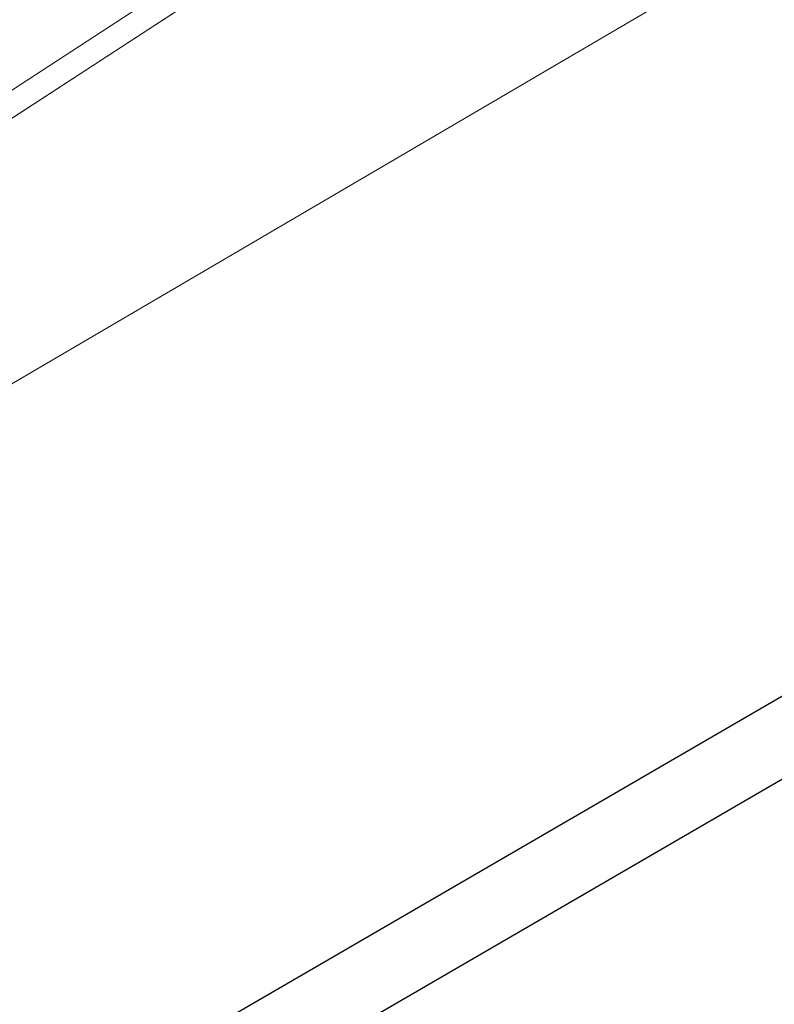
# Model space of a CAD drawing. Header units: metres. Extents: x 163628 to 167855, y 402678 to 405435.
# Tile 423 of 656: x 167383.898 to 167384.737, y 404855.858 to 404856.952. Entities that reach past the tile are written whole.
import ezdxf

# ---------------------------------------------------------------- set-up
doc = ezdxf.new("R2010")
doc.units = ezdxf.units.M
doc.linetypes.add('X-CA190022.004-UO-DWM_Snelfietsroute$0$VH-OPSLUITBAND_80X200', pattern=[14, 8, -2, 2, -2])
for name, color, linetype, lineweight in [('X-CA190022.004-UO-BGT_Ondergrond$0$GE_201_SHDHek_Lijn_GEM', 253, 'X-CA190022.004-UO-BGT_Ondergrond$0$Hekwerk', 9), ('X-CA190022.004-UO-BGT_Ondergrond$0$GE_367_OWGBerm_groenvoorziening_grasenk_GEM', 253, 'Continuous', 9), ('X-CA190022.004-UO-BGT_Ondergrond$0$GE_401_OTDErf_Vlak_GEM', 253, 'Continuous', 9), ('X-CA190022.004-UO-DTM inmeting$0$B-ME-KG-BEHEERGRENS-G', 246, 'X-CA190022.004-UO-DTM inmeting$0$KG-BG', 0), ('X-CA190022.004-UO-DWM_Snelfietsroute$0$N-WE-VH-KANTOPSLUITING_ACHTERKANTBAND-G', 125, 'Continuous', 25), ('X-CA190022.004-UO-DWM_Snelfietsroute$0$N-WE-VH-KANTOPSLUITING_OPSLUITBAND_80X200-G', 125, 'X-CA190022.004-UO-DWM_Snelfietsroute$0$VH-OPSLUITBAND_80X200', 25), ('X-CA190022.004-UO-KAD_Percelen$0$B-WE-KG-GRENS_PERCEEL-GV', 150, 'Continuous', 9)]:
    doc.layers.add(name, color=color, linetype=linetype, lineweight=lineweight)
doc.layers.add('X-CA190022.004-UO-KL_Wenstracé_v0.3$0$N-WE-KL-TRACE_WENSTRACE-G 1.0m', color=74, linetype='Continuous', lineweight=35, transparency=0.6)
doc.linetypes.add('X-CA190022.004-UO-BGT_Ondergrond$0$Hekwerk', pattern='A,5,-1.5,[2,dgnlstyle-Veghel.shx,S=0.007937,R=0,X=0,Y=0],-1.5', length=8)
doc.linetypes.add('X-CA190022.004-UO-DTM inmeting$0$KG-BG', pattern='A,5.5,-2,[4,NLCS.SHX,S=1,R=0,X=0,Y=0],-2', length=9.5)

msp = doc.modelspace()

# ---------------------------------------------------------------- linework, layer by layer
at = {"layer": 'X-CA190022.004-UO-BGT_Ondergrond$0$GE_201_SHDHek_Lijn_GEM'}
msp.add_line((167385.635, 404857.979), (167382.913, 404856.207), dxfattribs=at)
at = {"layer": 'X-CA190022.004-UO-BGT_Ondergrond$0$GE_367_OWGBerm_groenvoorziening_grasenk_GEM', "flags": 128}
msp.add_lwpolyline([(167386.437, 404856.505), (167382.306, 404854.129), (167381.541, 404855.42), (167382.913, 404856.207), (167385.635, 404857.979), (167386.437, 404856.505)], dxfattribs=at)
at = {"layer": 'X-CA190022.004-UO-BGT_Ondergrond$0$GE_401_OTDErf_Vlak_GEM', "flags": 128}
msp.add_lwpolyline([(167400.133, 404929.779), (167399.078, 404915.725), (167398.959, 404906.913), (167399.061, 404897.697), (167398.739, 404883.182), (167399.417, 404876.868), (167400.885, 404874.795), (167402.566, 404873.189), (167404.019, 404872.416), (167404.185, 404870.05), (167386.457, 404858.513), (167385.635, 404857.979), (167382.913, 404856.207), (167381.541, 404855.42), (167380.788, 404854.987), (167368.252, 404847.792)], dxfattribs=at)
at = {"layer": 'X-CA190022.004-UO-DTM inmeting$0$B-ME-KG-BEHEERGRENS-G', "ltscale": 0.5}
msp.add_line((167385.7973, 404857.6653, 9.2132), (167382.963, 404856.005, 9.164), dxfattribs=at)
at = {"layer": 'X-CA190022.004-UO-DWM_Snelfietsroute$0$N-WE-VH-KANTOPSLUITING_ACHTERKANTBAND-G', "ltscale": 0.2, "flags": 128}
msp.add_lwpolyline([(167381.5817, 404855.2899), (167381.9832, 404854.598), (167393.9345, 404861.5344)], dxfattribs=at)
at = {"layer": 'X-CA190022.004-UO-DWM_Snelfietsroute$0$N-WE-VH-KANTOPSLUITING_OPSLUITBAND_80X200-G', "ltscale": 0.2, "flags": 128}
msp.add_lwpolyline([(167381.5125, 404855.2497), (167381.9542, 404854.4886), (167393.9746, 404861.4652)], dxfattribs=at)
at = {"layer": 'X-CA190022.004-UO-KAD_Percelen$0$B-WE-KG-GRENS_PERCEEL-GV', "flags": 128}
msp.add_lwpolyline([(167404.164, 404870.058), (167402.938, 404884.378), (167402.376, 404891.512), (167401.896, 404898.663), (167369.951, 404883.844), (167373.073, 404877.13), (167382.833, 404856.187)], close=True, dxfattribs=at)
msp.add_lwpolyline([(167351.109, 404832.026), (167388.083, 404853.445), (167404.654, 404864.349), (167413.139, 404869.932), (167419.395, 404873.889), (167419.331, 404879.921), (167404.164, 404870.058), (167382.833, 404856.187), (167374.007, 404851.05), (167366.213, 404846.514)], dxfattribs=at)
at = {"layer": 'X-CA190022.004-UO-KL_Wenstracé_v0.3$0$N-WE-KL-TRACE_WENSTRACE-G 1.0m', "ltscale": 0.2, "const_width": 1, "flags": 128}
msp.add_lwpolyline([(167369.6499, 404846.3646), (167373.1095, 404848.3725), (167377.4339, 404850.8823), (167381.7583, 404853.3922), (167386.0827, 404855.902), (167387.3651, 404856.6463), (167390.3606, 404858.3849)], dxfattribs=at)

doc.saveas('drawing.dxf')
